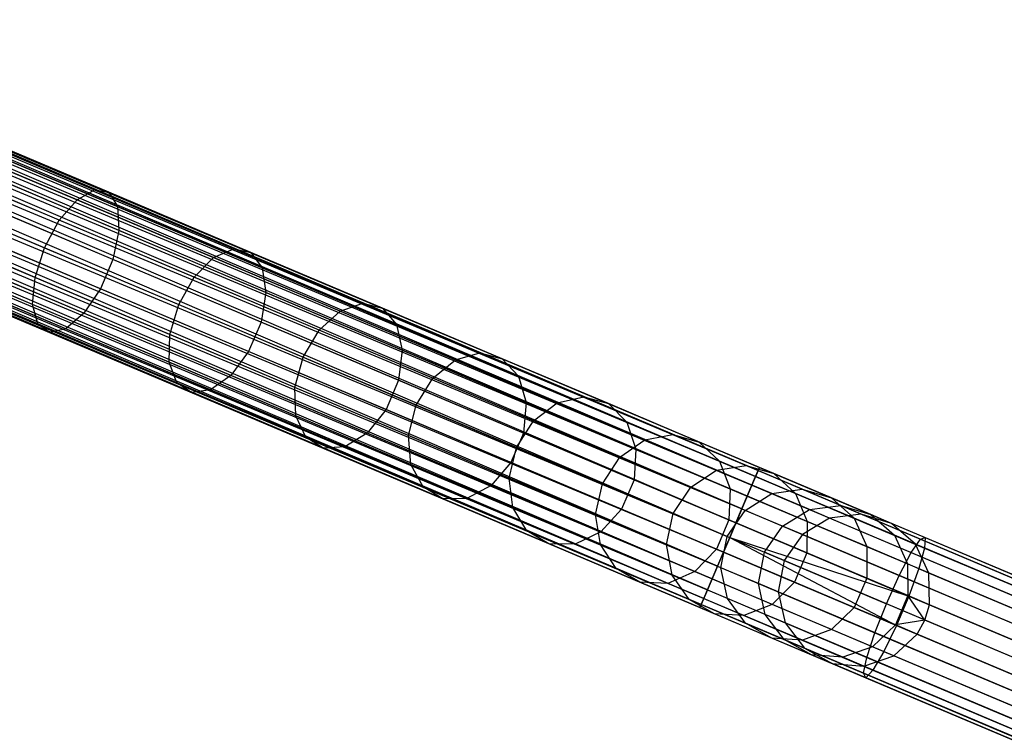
# Model space of a CAD drawing. Extents: x -102 to 102, y -101 to 102.
# Tile 359 of 481: x 65 to 78, y -34 to -25. Entities that reach past the tile are written whole.
import ezdxf

# ---------------------------------------------------------------- set-up
doc = ezdxf.new("R2010")
doc.units = 0
doc.header["$LTSCALE"] = 25.4
doc.layers.get('0').update_dxf_attribs({"linetype": 'CONTINUOUS'})

# ---------------------------------------------------------------- blocks, each defined once
blk = doc.blocks.new('NL2500011659_STL')
at = {"color": 0}
for p, q in [((40.204, -16.059, -7), (74.628, -30.63, -7)), ((40.204, -16.059, -7), (74.628, -30.63, -7)), ((74.58, -30.743, -8.169), (40.204, -16.059, -8)), ((40.204, -16.059, -8), (74.661, -30.551, -7.809)), ((40.204, -16.059, -8), (74.661, -30.551, -7.809)), ((74.58, -30.743, -8.169), (40.204, -16.059, -8)), ((74.678, -30.511, -7.395), (40.237, -15.981, -7.191)), ((40.237, -15.981, -7.191), (74.628, -30.63, -7)), ((40.237, -15.981, -7.191), (74.628, -30.63, -7)), ((74.678, -30.511, -7.395), (40.237, -15.981, -7.191)), ((40.237, -15.981, -7.809), (74.661, -30.551, -7.809)), ((40.237, -15.981, -7.809), (74.661, -30.551, -7.809)), ((40.254, -15.941, -7.395), (74.678, -30.511, -7.395)), ((40.254, -15.941, -7.605), (74.678, -30.511, -7.395)), ((74.661, -30.551, -7.809), (40.254, -15.941, -7.605)), ((40.254, -15.941, -7.605), (74.678, -30.511, -7.395)), ((40.254, -15.941, -7.395), (74.678, -30.511, -7.395)), ((74.661, -30.551, -7.809), (40.254, -15.941, -7.605)), ((74.628, -30.63, -7), (40.156, -16.172, -6.831)), ((40.156, -16.172, -6.831), (74.52, -30.886, -6.691)), ((40.156, -16.172, -6.831), (74.52, -30.886, -6.691)), ((74.628, -30.63, -7), (40.156, -16.172, -6.831)), ((40.156, -16.172, -8.169), (74.58, -30.743, -8.169)), ((40.156, -16.172, -8.169), (74.58, -30.743, -8.169)), ((40.095, -16.315, -6.691), (74.52, -30.886, -6.691)), ((40.095, -16.315, -6.691), (74.52, -30.886, -6.691)), ((74.449, -31.053, -8.414), (40.095, -16.315, -8.309)), ((40.095, -16.315, -8.309), (74.58, -30.743, -8.169)), ((40.095, -16.315, -8.309), (74.58, -30.743, -8.169)), ((74.449, -31.053, -8.414), (40.095, -16.315, -8.309)), ((74.52, -30.886, -6.691), (40.025, -16.482, -6.586)), ((40.025, -16.482, -6.586), (74.372, -31.236, -6.522)), ((40.025, -16.482, -6.586), (74.372, -31.236, -6.522)), ((74.52, -30.886, -6.691), (40.025, -16.482, -6.586)), ((40.025, -16.482, -8.414), (74.449, -31.053, -8.414)), ((40.025, -16.482, -8.414), (74.449, -31.053, -8.414)), ((39.947, -16.665, -6.522), (74.372, -31.236, -6.522)), ((39.947, -16.665, -6.522), (74.372, -31.236, -6.522)), ((39.947, -16.665, -8.478), (74.291, -31.427, -8.5)), ((39.947, -16.665, -8.478), (74.291, -31.427, -8.5)), ((39.947, -16.665, -8.478), (74.449, -31.053, -8.414)), ((39.947, -16.665, -8.478), (74.449, -31.053, -8.414)), ((39.866, -16.857, -6.5), (74.291, -31.427, -6.5)), ((39.866, -16.857, -6.5), (74.291, -31.427, -6.5)), ((39.866, -16.857, -8.5), (74.291, -31.427, -8.5)), ((39.866, -16.857, -8.5), (74.291, -31.427, -8.5)), ((74.132, -31.802, -8.414), (39.785, -17.048, -8.478)), ((39.785, -17.048, -8.478), (74.291, -31.427, -8.5)), ((74.132, -31.802, -8.414), (39.785, -17.048, -8.478)), ((39.785, -17.048, -6.522), (74.21, -31.619, -6.522)), ((39.785, -17.048, -6.522), (74.21, -31.619, -6.522)), ((39.785, -17.048, -8.478), (74.291, -31.427, -8.5)), ((39.708, -17.231, -8.414), (74.132, -31.802, -8.414)), ((39.708, -17.231, -8.414), (74.132, -31.802, -8.414)), ((74.21, -31.619, -6.522), (39.708, -17.231, -6.586)), ((39.708, -17.231, -6.586), (74.061, -31.969, -6.691)), ((39.708, -17.231, -6.586), (74.061, -31.969, -6.691)), ((74.21, -31.619, -6.522), (39.708, -17.231, -6.586)), ((74.001, -32.112, -8.169), (39.637, -17.398, -8.309)), ((39.637, -17.398, -8.309), (74.132, -31.802, -8.414)), ((39.637, -17.398, -8.309), (74.132, -31.802, -8.414)), ((74.001, -32.112, -8.169), (39.637, -17.398, -8.309)), ((39.637, -17.398, -6.691), (74.061, -31.969, -6.691)), ((39.637, -17.398, -6.691), (74.061, -31.969, -6.691)), ((39.577, -17.541, -8.169), (74.001, -32.112, -8.169)), ((39.577, -17.541, -8.169), (74.001, -32.112, -8.169)), ((74.061, -31.969, -6.691), (39.577, -17.541, -6.831)), ((39.577, -17.541, -6.831), (73.953, -32.225, -7)), ((39.577, -17.541, -6.831), (73.953, -32.225, -7)), ((74.061, -31.969, -6.691), (39.577, -17.541, -6.831)), ((39.495, -17.733, -7.809), (73.92, -32.303, -7.809)), ((39.495, -17.733, -7.809), (73.92, -32.303, -7.809)), ((73.953, -32.225, -7), (39.495, -17.733, -7.191)), ((39.495, -17.733, -7.191), (73.903, -32.343, -7.395)), ((39.495, -17.733, -7.191), (73.903, -32.343, -7.395)), ((73.953, -32.225, -7), (39.495, -17.733, -7.191)), ((73.92, -32.303, -7.809), (39.529, -17.654, -8)), ((39.529, -17.654, -8), (74.001, -32.112, -8.169)), ((39.529, -17.654, -8), (74.001, -32.112, -8.169)), ((73.92, -32.303, -7.809), (39.529, -17.654, -8)), ((39.529, -17.654, -7), (73.953, -32.225, -7)), ((39.529, -17.654, -7), (73.953, -32.225, -7)), ((73.903, -32.343, -7.395), (39.479, -17.773, -7.605)), ((39.479, -17.773, -7.395), (73.903, -32.343, -7.395)), ((73.903, -32.343, -7.395), (39.479, -17.773, -7.605)), ((39.479, -17.773, -7.605), (73.92, -32.303, -7.809)), ((39.479, -17.773, -7.605), (73.92, -32.303, -7.809)), ((39.479, -17.773, -7.395), (73.903, -32.343, -7.395)), ((65.999, -26.885, -305.128), (64.075, -26.071, -306.021)), ((65.999, -26.885, -305.128), (64.075, -26.071, -306.021)), ((66.185, -26.917, -305.498), (64.221, -26.085, -306.41)), ((66.185, -26.917, -305.498), (64.221, -26.085, -306.41)), ((65.77, -27.014, -304.806), (63.881, -26.214, -305.683)), ((65.77, -27.014, -304.806), (63.881, -26.214, -305.683)), ((66.297, -27.104, -305.852), (64.294, -26.256, -306.782)), ((66.297, -27.104, -305.852), (64.294, -26.256, -306.782)), ((65.538, -27.281, -304.587), (63.673, -26.492, -305.453)), ((65.538, -27.281, -304.587), (63.673, -26.492, -305.453)), ((66.316, -27.414, -306.129), (64.283, -26.553, -307.073)), ((66.316, -27.414, -306.129), (64.283, -26.553, -307.073)), ((63.488, -26.855, -305.372), (65.344, -27.641, -304.509)), ((63.488, -26.855, -305.372), (65.344, -27.641, -304.509)), ((66.237, -27.793, -306.28), (64.187, -26.925, -307.232)), ((66.237, -27.793, -306.28), (64.187, -26.925, -307.232)), ((65.77, -27.014, -304.806), (65.999, -26.885, -305.128)), ((65.77, -27.014, -304.806), (65.999, -26.885, -305.128)), ((65.999, -26.885, -305.128), (66.185, -26.917, -305.498)), ((67.815, -27.654, -304), (65.999, -26.885, -305.128)), ((67.815, -27.654, -304), (65.999, -26.885, -305.128)), ((65.999, -26.885, -305.128), (66.185, -26.917, -305.498)), ((66.185, -26.917, -305.498), (66.297, -27.104, -305.852)), ((68.04, -27.702, -304.346), (66.185, -26.917, -305.498)), ((68.04, -27.702, -304.346), (66.185, -26.917, -305.498)), ((66.185, -26.917, -305.498), (66.297, -27.104, -305.852)), ((65.538, -27.281, -304.587), (65.77, -27.014, -304.806)), ((65.538, -27.281, -304.587), (65.77, -27.014, -304.806)), ((67.553, -27.769, -303.698), (65.77, -27.014, -304.806)), ((67.553, -27.769, -303.698), (65.77, -27.014, -304.806)), ((66.297, -27.104, -305.852), (66.316, -27.414, -306.129)), ((68.188, -27.904, -304.678), (66.297, -27.104, -305.852)), ((68.188, -27.904, -304.678), (66.297, -27.104, -305.852)), ((66.297, -27.104, -305.852), (66.316, -27.414, -306.129)), ((65.221, -28.03, -304.587), (63.356, -27.241, -305.453)), ((65.221, -28.03, -304.587), (63.356, -27.241, -305.453)), ((66.075, -28.176, -306.28), (64.025, -27.308, -307.232)), ((66.075, -28.176, -306.28), (64.025, -27.308, -307.232)), ((65.344, -27.641, -304.509), (65.538, -27.281, -304.587)), ((65.344, -27.641, -304.509), (65.538, -27.281, -304.587)), ((67.299, -28.026, -303.493), (65.538, -27.281, -304.587)), ((67.299, -28.026, -303.493), (65.538, -27.281, -304.587)), ((66.316, -27.414, -306.129), (66.237, -27.793, -306.28)), ((66.316, -27.414, -306.129), (66.237, -27.793, -306.28)), ((68.235, -28.226, -304.937), (66.316, -27.414, -306.129)), ((68.235, -28.226, -304.937), (66.316, -27.414, -306.129)), ((65.19, -28.383, -304.806), (63.302, -27.583, -305.683)), ((65.19, -28.383, -304.806), (63.302, -27.583, -305.683)), ((65.858, -28.496, -306.129), (63.824, -27.636, -307.073)), ((65.858, -28.496, -306.129), (63.824, -27.636, -307.073)), ((65.221, -28.03, -304.587), (65.344, -27.641, -304.509)), ((65.221, -28.03, -304.587), (65.344, -27.641, -304.509)), ((65.344, -27.641, -304.509), (67.097, -28.383, -303.421)), ((65.344, -27.641, -304.509), (67.097, -28.383, -303.421)), ((67.553, -27.769, -303.698), (67.815, -27.654, -304)), ((67.553, -27.769, -303.698), (67.815, -27.654, -304)), ((67.815, -27.654, -304), (68.04, -27.702, -304.346)), ((69.5, -28.367, -302.652), (67.815, -27.654, -304)), ((69.5, -28.367, -302.652), (67.815, -27.654, -304)), ((67.815, -27.654, -304), (68.04, -27.702, -304.346)), ((68.04, -27.702, -304.346), (68.188, -27.904, -304.678)), ((69.76, -28.43, -302.97), (68.04, -27.702, -304.346)), ((69.76, -28.43, -302.97), (68.04, -27.702, -304.346)), ((68.04, -27.702, -304.346), (68.188, -27.904, -304.678)), ((65.257, -28.637, -305.128), (63.333, -27.822, -306.021)), ((65.257, -28.637, -305.128), (63.333, -27.822, -306.021)), ((65.622, -28.699, -305.852), (63.619, -27.851, -306.782)), ((65.622, -28.699, -305.852), (63.619, -27.851, -306.782)), ((66.237, -27.793, -306.28), (66.075, -28.176, -306.28)), ((66.237, -27.793, -306.28), (66.075, -28.176, -306.28)), ((68.172, -28.612, -305.078), (66.237, -27.793, -306.28)), ((68.172, -28.612, -305.078), (66.237, -27.793, -306.28)), ((67.299, -28.026, -303.493), (67.553, -27.769, -303.698)), ((67.299, -28.026, -303.493), (67.553, -27.769, -303.698)), ((69.207, -28.469, -302.375), (67.553, -27.769, -303.698)), ((69.207, -28.469, -302.375), (67.553, -27.769, -303.698)), ((65.41, -28.748, -305.498), (63.445, -27.917, -306.41)), ((65.41, -28.748, -305.498), (63.445, -27.917, -306.41)), ((68.188, -27.904, -304.678), (68.235, -28.226, -304.937)), ((69.942, -28.646, -303.274), (68.188, -27.904, -304.678)), ((69.942, -28.646, -303.274), (68.188, -27.904, -304.678)), ((68.188, -27.904, -304.678), (68.235, -28.226, -304.937)), ((65.19, -28.383, -304.806), (65.221, -28.03, -304.587)), ((65.19, -28.383, -304.806), (65.221, -28.03, -304.587)), ((66.982, -28.775, -303.493), (65.221, -28.03, -304.587)), ((66.982, -28.775, -303.493), (65.221, -28.03, -304.587)), ((67.097, -28.383, -303.421), (67.299, -28.026, -303.493)), ((67.097, -28.383, -303.421), (67.299, -28.026, -303.493)), ((68.932, -28.717, -302.187), (67.299, -28.026, -303.493)), ((68.932, -28.717, -302.187), (67.299, -28.026, -303.493)), ((66.075, -28.176, -306.28), (65.858, -28.496, -306.129)), ((66.075, -28.176, -306.28), (65.858, -28.496, -306.129)), ((68.01, -28.995, -305.078), (66.075, -28.176, -306.28)), ((68.01, -28.995, -305.078), (66.075, -28.176, -306.28)), ((68.235, -28.226, -304.937), (68.172, -28.612, -305.078)), ((68.235, -28.226, -304.937), (68.172, -28.612, -305.078)), ((70.016, -28.98, -303.512), (68.235, -28.226, -304.937)), ((70.016, -28.98, -303.512), (68.235, -28.226, -304.937)), ((65.257, -28.637, -305.128), (65.19, -28.383, -304.806)), ((66.974, -29.137, -303.698), (65.19, -28.383, -304.806)), ((65.257, -28.637, -305.128), (65.19, -28.383, -304.806)), ((66.974, -29.137, -303.698), (65.19, -28.383, -304.806)), ((66.982, -28.775, -303.493), (67.097, -28.383, -303.421)), ((66.982, -28.775, -303.493), (67.097, -28.383, -303.421)), ((67.097, -28.383, -303.421), (68.722, -29.071, -302.12)), ((67.097, -28.383, -303.421), (68.722, -29.071, -302.12)), ((69.207, -28.469, -302.375), (69.5, -28.367, -302.652)), ((69.207, -28.469, -302.375), (69.5, -28.367, -302.652)), ((69.5, -28.367, -302.652), (69.76, -28.43, -302.97)), ((71.03, -29.014, -301.102), (69.5, -28.367, -302.652)), ((71.03, -29.014, -301.102), (69.5, -28.367, -302.652)), ((69.5, -28.367, -302.652), (69.76, -28.43, -302.97)), ((65.858, -28.496, -306.129), (65.622, -28.699, -305.852)), ((65.858, -28.496, -306.129), (65.622, -28.699, -305.852)), ((67.777, -29.309, -304.937), (65.858, -28.496, -306.129)), ((67.777, -29.309, -304.937), (65.858, -28.496, -306.129)), ((68.932, -28.717, -302.187), (69.207, -28.469, -302.375)), ((68.932, -28.717, -302.187), (69.207, -28.469, -302.375)), ((70.709, -29.104, -300.853), (69.207, -28.469, -302.375)), ((70.709, -29.104, -300.853), (69.207, -28.469, -302.375)), ((69.76, -28.43, -302.97), (69.942, -28.646, -303.274)), ((71.322, -29.091, -301.388), (69.76, -28.43, -302.97)), ((71.322, -29.091, -301.388), (69.76, -28.43, -302.97)), ((69.76, -28.43, -302.97), (69.942, -28.646, -303.274)), ((65.41, -28.748, -305.498), (65.257, -28.637, -305.128)), ((67.074, -29.405, -304), (65.257, -28.637, -305.128)), ((65.41, -28.748, -305.498), (65.257, -28.637, -305.128)), ((67.074, -29.405, -304), (65.257, -28.637, -305.128)), ((68.172, -28.612, -305.078), (68.01, -28.995, -305.078)), ((68.172, -28.612, -305.078), (68.01, -28.995, -305.078)), ((69.967, -29.372, -303.642), (68.172, -28.612, -305.078)), ((69.967, -29.372, -303.642), (68.172, -28.612, -305.078)), ((69.942, -28.646, -303.274), (70.016, -28.98, -303.512)), ((71.535, -29.321, -301.661), (69.942, -28.646, -303.274)), ((71.535, -29.321, -301.661), (69.942, -28.646, -303.274)), ((69.942, -28.646, -303.274), (70.016, -28.98, -303.512)), ((65.622, -28.699, -305.852), (65.41, -28.748, -305.498)), ((65.622, -28.699, -305.852), (65.41, -28.748, -305.498)), ((67.264, -29.533, -304.346), (65.41, -28.748, -305.498)), ((67.264, -29.533, -304.346), (65.41, -28.748, -305.498)), ((67.513, -29.499, -304.678), (65.622, -28.699, -305.852)), ((67.513, -29.499, -304.678), (65.622, -28.699, -305.852)), ((66.974, -29.137, -303.698), (66.982, -28.775, -303.493)), ((66.974, -29.137, -303.698), (66.982, -28.775, -303.493)), ((68.615, -29.467, -302.187), (66.982, -28.775, -303.493)), ((68.615, -29.467, -302.187), (66.982, -28.775, -303.493)), ((68.722, -29.071, -302.12), (68.932, -28.717, -302.187)), ((68.722, -29.071, -302.12), (68.932, -28.717, -302.187)), ((70.415, -29.345, -300.685), (68.932, -28.717, -302.187)), ((70.415, -29.345, -300.685), (68.932, -28.717, -302.187)), ((68.01, -28.995, -305.078), (67.777, -29.309, -304.937)), ((68.01, -28.995, -305.078), (67.777, -29.309, -304.937)), ((69.805, -29.754, -303.642), (68.01, -28.995, -305.078)), ((69.805, -29.754, -303.642), (68.01, -28.995, -305.078)), ((70.016, -28.98, -303.512), (69.967, -29.372, -303.642)), ((70.016, -28.98, -303.512), (69.967, -29.372, -303.642)), ((71.633, -29.664, -301.875), (70.016, -28.98, -303.512)), ((71.633, -29.664, -301.875), (70.016, -28.98, -303.512)), ((70.709, -29.104, -300.853), (71.03, -29.014, -301.102)), ((70.709, -29.104, -300.853), (71.03, -29.014, -301.102)), ((71.03, -29.014, -301.102), (71.322, -29.091, -301.388)), ((72.386, -29.588, -299.371), (71.03, -29.014, -301.102)), ((72.386, -29.588, -299.371), (71.03, -29.014, -301.102)), ((71.03, -29.014, -301.102), (71.322, -29.091, -301.388)), ((67.074, -29.405, -304), (66.974, -29.137, -303.698)), ((68.627, -29.837, -302.375), (66.974, -29.137, -303.698)), ((67.074, -29.405, -304), (66.974, -29.137, -303.698)), ((68.627, -29.837, -302.375), (66.974, -29.137, -303.698)), ((68.615, -29.467, -302.187), (68.722, -29.071, -302.12)), ((68.615, -29.467, -302.187), (68.722, -29.071, -302.12)), ((68.722, -29.071, -302.12), (70.199, -29.696, -300.625)), ((68.722, -29.071, -302.12), (70.199, -29.696, -300.625)), ((70.415, -29.345, -300.685), (70.709, -29.104, -300.853)), ((70.415, -29.345, -300.685), (70.709, -29.104, -300.853)), ((72.04, -29.668, -299.154), (70.709, -29.104, -300.853)), ((72.04, -29.668, -299.154), (70.709, -29.104, -300.853)), ((71.322, -29.091, -301.388), (71.535, -29.321, -301.661)), ((72.707, -29.677, -299.621), (71.322, -29.091, -301.388)), ((72.707, -29.677, -299.621), (71.322, -29.091, -301.388)), ((71.322, -29.091, -301.388), (71.535, -29.321, -301.661)), ((67.777, -29.309, -304.937), (67.513, -29.499, -304.678)), ((67.777, -29.309, -304.937), (67.513, -29.499, -304.678)), ((69.557, -30.062, -303.512), (67.777, -29.309, -304.937)), ((69.557, -30.062, -303.512), (67.777, -29.309, -304.937)), ((67.264, -29.533, -304.346), (67.074, -29.405, -304)), ((68.758, -30.118, -302.652), (67.074, -29.405, -304)), ((67.264, -29.533, -304.346), (67.074, -29.405, -304)), ((68.758, -30.118, -302.652), (67.074, -29.405, -304)), ((69.967, -29.372, -303.642), (69.805, -29.754, -303.642)), ((69.967, -29.372, -303.642), (69.805, -29.754, -303.642)), ((71.597, -30.062, -301.991), (69.967, -29.372, -303.642)), ((71.597, -30.062, -301.991), (69.967, -29.372, -303.642)), ((70.199, -29.696, -300.625), (70.415, -29.345, -300.685)), ((70.199, -29.696, -300.625), (70.415, -29.345, -300.685)), ((71.729, -29.902, -299.007), (70.415, -29.345, -300.685)), ((71.729, -29.902, -299.007), (70.415, -29.345, -300.685)), ((71.535, -29.321, -301.661), (71.633, -29.664, -301.875)), ((72.947, -29.918, -299.859), (71.535, -29.321, -301.661)), ((72.947, -29.918, -299.859), (71.535, -29.321, -301.661)), ((71.535, -29.321, -301.661), (71.633, -29.664, -301.875)), ((67.513, -29.499, -304.678), (67.264, -29.533, -304.346)), ((67.513, -29.499, -304.678), (67.264, -29.533, -304.346)), ((68.984, -30.261, -302.97), (67.264, -29.533, -304.346)), ((68.984, -30.261, -302.97), (67.264, -29.533, -304.346)), ((69.267, -30.241, -303.274), (67.513, -29.499, -304.678)), ((69.267, -30.241, -303.274), (67.513, -29.499, -304.678)), ((68.627, -29.837, -302.375), (68.615, -29.467, -302.187)), ((70.098, -30.094, -300.685), (68.615, -29.467, -302.187)), ((68.627, -29.837, -302.375), (68.615, -29.467, -302.187)), ((70.098, -30.094, -300.685), (68.615, -29.467, -302.187)), ((71.633, -29.664, -301.875), (71.597, -30.062, -301.991)), ((71.633, -29.664, -301.875), (71.597, -30.062, -301.991)), ((73.066, -30.271, -300.045), (71.633, -29.664, -301.875)), ((73.066, -30.271, -300.045), (71.633, -29.664, -301.875)), ((71.729, -29.902, -299.007), (72.04, -29.668, -299.154)), ((71.729, -29.902, -299.007), (72.04, -29.668, -299.154)), ((72.04, -29.668, -299.154), (72.386, -29.588, -299.371)), ((72.04, -29.668, -299.154), (72.386, -29.588, -299.371)), ((73.182, -30.151, -297.3), (72.04, -29.668, -299.154)), ((73.182, -30.151, -297.3), (72.04, -29.668, -299.154)), ((72.386, -29.588, -299.371), (72.707, -29.677, -299.621)), ((73.549, -30.081, -297.483), (72.386, -29.588, -299.371)), ((73.549, -30.081, -297.483), (72.386, -29.588, -299.371)), ((72.386, -29.588, -299.371), (72.707, -29.677, -299.621)), ((72.707, -29.677, -299.621), (72.947, -29.918, -299.859)), ((73.894, -30.18, -297.692), (72.707, -29.677, -299.621)), ((73.894, -30.18, -297.692), (72.707, -29.677, -299.621)), ((72.707, -29.677, -299.621), (72.947, -29.918, -299.859)), ((69.805, -29.754, -303.642), (69.557, -30.062, -303.512)), ((69.805, -29.754, -303.642), (69.557, -30.062, -303.512)), ((71.435, -30.445, -301.991), (69.805, -29.754, -303.642)), ((71.435, -30.445, -301.991), (69.805, -29.754, -303.642)), ((70.098, -30.094, -300.685), (70.199, -29.696, -300.625)), ((70.098, -30.094, -300.685), (70.199, -29.696, -300.625)), ((70.199, -29.696, -300.625), (71.507, -30.249, -298.955)), ((70.199, -29.696, -300.625), (71.507, -30.249, -298.955)), ((68.758, -30.118, -302.652), (68.627, -29.837, -302.375)), ((70.13, -30.473, -300.853), (68.627, -29.837, -302.375)), ((68.758, -30.118, -302.652), (68.627, -29.837, -302.375)), ((70.13, -30.473, -300.853), (68.627, -29.837, -302.375)), ((71.507, -30.249, -298.955), (71.729, -29.902, -299.007)), ((71.507, -30.249, -298.955), (71.729, -29.902, -299.007)), ((72.857, -30.379, -297.176), (71.729, -29.902, -299.007)), ((72.857, -30.379, -297.176), (71.729, -29.902, -299.007)), ((72.947, -29.918, -299.859), (73.066, -30.271, -300.045)), ((74.158, -30.431, -297.893), (72.947, -29.918, -299.859)), ((74.158, -30.431, -297.893), (72.947, -29.918, -299.859)), ((72.947, -29.918, -299.859), (73.066, -30.271, -300.045)), ((69.557, -30.062, -303.512), (69.267, -30.241, -303.274)), ((69.557, -30.062, -303.512), (69.267, -30.241, -303.274)), ((71.175, -30.747, -301.875), (69.557, -30.062, -303.512)), ((71.175, -30.747, -301.875), (69.557, -30.062, -303.512)), ((71.597, -30.062, -301.991), (71.435, -30.445, -301.991)), ((71.597, -30.062, -301.991), (71.435, -30.445, -301.991)), ((73.042, -30.673, -300.147), (71.597, -30.062, -301.991)), ((73.042, -30.673, -300.147), (71.597, -30.062, -301.991)), ((73.182, -30.151, -297.3), (73.549, -30.081, -297.483)), ((73.182, -30.151, -297.3), (73.549, -30.081, -297.483)), ((73.549, -30.081, -297.483), (73.894, -30.18, -297.692)), ((74.504, -30.485, -295.461), (73.549, -30.081, -297.483)), ((74.504, -30.485, -295.461), (73.549, -30.081, -297.483)), ((73.549, -30.081, -297.483), (73.894, -30.18, -297.692)), ((68.984, -30.261, -302.97), (68.758, -30.118, -302.652)), ((70.289, -30.766, -301.102), (68.758, -30.118, -302.652)), ((68.984, -30.261, -302.97), (68.758, -30.118, -302.652)), ((70.289, -30.766, -301.102), (68.758, -30.118, -302.652)), ((70.13, -30.473, -300.853), (70.098, -30.094, -300.685)), ((71.412, -30.651, -299.007), (70.098, -30.094, -300.685)), ((70.13, -30.473, -300.853), (70.098, -30.094, -300.685)), ((71.412, -30.651, -299.007), (70.098, -30.094, -300.685)), ((72.857, -30.379, -297.176), (73.182, -30.151, -297.3)), ((72.857, -30.379, -297.176), (73.182, -30.151, -297.3)), ((74.119, -30.548, -295.315), (73.182, -30.151, -297.3)), ((74.119, -30.548, -295.315), (73.182, -30.151, -297.3)), ((73.894, -30.18, -297.692), (74.158, -30.431, -297.893)), ((74.869, -30.592, -295.628), (73.894, -30.18, -297.692)), ((74.869, -30.592, -295.628), (73.894, -30.18, -297.692)), ((73.894, -30.18, -297.692), (74.158, -30.431, -297.893)), ((69.267, -30.241, -303.274), (68.984, -30.261, -302.97)), ((69.267, -30.241, -303.274), (68.984, -30.261, -302.97)), ((70.547, -30.923, -301.388), (68.984, -30.261, -302.97)), ((70.547, -30.923, -301.388), (68.984, -30.261, -302.97)), ((70.86, -30.916, -301.661), (69.267, -30.241, -303.274)), ((70.86, -30.916, -301.661), (69.267, -30.241, -303.274)), ((71.412, -30.651, -299.007), (71.507, -30.249, -298.955)), ((71.412, -30.651, -299.007), (71.507, -30.249, -298.955)), ((71.507, -30.249, -298.955), (72.63, -30.724, -297.132)), ((71.507, -30.249, -298.955), (72.63, -30.724, -297.132)), ((73.066, -30.271, -300.045), (73.042, -30.673, -300.147)), ((73.066, -30.271, -300.045), (73.042, -30.673, -300.147)), ((74.295, -30.791, -298.049), (73.066, -30.271, -300.045)), ((74.295, -30.791, -298.049), (73.066, -30.271, -300.045)), ((71.435, -30.445, -301.991), (71.175, -30.747, -301.875)), ((71.435, -30.445, -301.991), (71.175, -30.747, -301.875)), ((72.88, -31.056, -300.147), (71.435, -30.445, -301.991)), ((72.88, -31.056, -300.147), (71.435, -30.445, -301.991)), ((72.63, -30.724, -297.132), (72.857, -30.379, -297.176)), ((72.63, -30.724, -297.132), (72.857, -30.379, -297.176)), ((73.782, -30.771, -295.216), (72.857, -30.379, -297.176)), ((73.782, -30.771, -295.216), (72.857, -30.379, -297.176)), ((74.158, -30.431, -297.893), (74.295, -30.791, -298.049)), ((75.152, -30.852, -295.788), (74.158, -30.431, -297.893)), ((75.152, -30.852, -295.788), (74.158, -30.431, -297.893)), ((74.158, -30.431, -297.893), (74.295, -30.791, -298.049)), ((70.289, -30.766, -301.102), (70.13, -30.473, -300.853)), ((71.461, -31.037, -299.154), (70.13, -30.473, -300.853)), ((70.289, -30.766, -301.102), (70.13, -30.473, -300.853)), ((71.461, -31.037, -299.154), (70.13, -30.473, -300.853)), ((73.782, -30.771, -295.216), (74.119, -30.548, -295.315)), ((73.782, -30.771, -295.216), (74.119, -30.548, -295.315)), ((74.119, -30.548, -295.315), (74.504, -30.485, -295.461)), ((74.119, -30.548, -295.315), (74.504, -30.485, -295.461)), ((74.84, -30.853, -293.226), (74.119, -30.548, -295.315)), ((74.84, -30.853, -293.226), (74.119, -30.548, -295.315)), ((74.504, -30.485, -295.461), (74.869, -30.592, -295.628)), ((75.238, -30.796, -293.333), (74.504, -30.485, -295.461)), ((75.238, -30.796, -293.333), (74.504, -30.485, -295.461)), ((74.504, -30.485, -295.461), (74.869, -30.592, -295.628)), ((74.661, -30.551, -7.809), (74.58, -30.743, -8.169)), ((74.661, -30.551, -7.809), (74.58, -30.743, -8.169)), ((74.628, -30.63, -7), (74.678, -30.511, -7.395)), ((74.628, -30.63, -7), (74.678, -30.511, -7.395)), ((74.678, -30.511, -7.395), (74.661, -30.551, -7.809)), ((74.678, -30.511, -7.395), (74.661, -30.551, -7.809)), ((74.661, -30.551, -7.809), (76.781, -31.449, -7.944)), ((74.661, -30.551, -7.809), (76.781, -31.449, -7.944)), ((74.678, -30.511, -7.395), (76.843, -31.428, -7.533)), ((74.678, -30.511, -7.395), (76.843, -31.428, -7.533)), ((74.869, -30.592, -295.628), (75.152, -30.852, -295.788)), ((75.619, -30.91, -293.455), (74.869, -30.592, -295.628)), ((75.619, -30.91, -293.455), (74.869, -30.592, -295.628)), ((74.869, -30.592, -295.628), (75.152, -30.852, -295.788)), ((71.461, -31.037, -299.154), (71.412, -30.651, -299.007)), ((72.54, -31.128, -297.176), (71.412, -30.651, -299.007)), ((71.461, -31.037, -299.154), (71.412, -30.651, -299.007)), ((72.54, -31.128, -297.176), (71.412, -30.651, -299.007)), ((73.042, -30.673, -300.147), (72.88, -31.056, -300.147)), ((73.042, -30.673, -300.147), (72.88, -31.056, -300.147)), ((74.281, -31.197, -298.135), (73.042, -30.673, -300.147)), ((74.281, -31.197, -298.135), (73.042, -30.673, -300.147)), ((74.52, -30.886, -6.691), (74.628, -30.63, -7)), ((74.52, -30.886, -6.691), (74.628, -30.63, -7)), ((74.628, -30.63, -7), (76.835, -31.564, -7.141)), ((74.628, -30.63, -7), (76.835, -31.564, -7.141)), ((70.547, -30.923, -301.388), (70.289, -30.766, -301.102)), ((71.644, -31.34, -299.371), (70.289, -30.766, -301.102)), ((70.547, -30.923, -301.388), (70.289, -30.766, -301.102)), ((71.644, -31.34, -299.371), (70.289, -30.766, -301.102)), ((71.175, -30.747, -301.875), (70.86, -30.916, -301.661)), ((71.175, -30.747, -301.875), (70.86, -30.916, -301.661)), ((72.607, -31.353, -300.045), (71.175, -30.747, -301.875)), ((72.607, -31.353, -300.045), (71.175, -30.747, -301.875)), ((72.54, -31.128, -297.176), (72.63, -30.724, -297.132)), ((72.54, -31.128, -297.176), (72.63, -30.724, -297.132)), ((72.63, -30.724, -297.132), (73.551, -31.114, -295.181)), ((72.63, -30.724, -297.132), (73.551, -31.114, -295.181)), ((73.551, -31.114, -295.181), (73.782, -30.771, -295.216)), ((73.551, -31.114, -295.181), (73.782, -30.771, -295.216)), ((74.494, -31.072, -293.154), (73.782, -30.771, -295.216)), ((74.494, -31.072, -293.154), (73.782, -30.771, -295.216)), ((74.295, -30.791, -298.049), (74.281, -31.197, -298.135)), ((74.295, -30.791, -298.049), (74.281, -31.197, -298.135)), ((75.304, -31.218, -295.913), (74.295, -30.791, -298.049)), ((75.304, -31.218, -295.913), (74.295, -30.791, -298.049)), ((74.58, -30.743, -8.169), (74.449, -31.053, -8.414)), ((74.58, -30.743, -8.169), (74.449, -31.053, -8.414)), ((74.58, -30.743, -8.169), (76.662, -31.624, -8.302)), ((74.58, -30.743, -8.169), (76.662, -31.624, -8.302)), ((74.84, -30.853, -293.226), (75.238, -30.796, -293.333)), ((74.84, -30.853, -293.226), (75.238, -30.796, -293.333)), ((75.152, -30.852, -295.788), (75.304, -31.218, -295.913)), ((75.916, -31.175, -293.573), (75.152, -30.852, -295.788)), ((75.916, -31.175, -293.573), (75.152, -30.852, -295.788)), ((75.152, -30.852, -295.788), (75.304, -31.218, -295.913)), ((75.238, -30.796, -293.333), (75.619, -30.91, -293.455)), ((75.741, -31.009, -291.127), (75.238, -30.796, -293.333)), ((75.741, -31.009, -291.127), (75.238, -30.796, -293.333)), ((75.238, -30.796, -293.333), (75.619, -30.91, -293.455)), ((70.86, -30.916, -301.661), (70.547, -30.923, -301.388)), ((70.86, -30.916, -301.661), (70.547, -30.923, -301.388)), ((71.931, -31.509, -299.621), (70.547, -30.923, -301.388)), ((71.931, -31.509, -299.621), (70.547, -30.923, -301.388)), ((72.272, -31.513, -299.859), (70.86, -30.916, -301.661)), ((72.272, -31.513, -299.859), (70.86, -30.916, -301.661)), ((74.372, -31.236, -6.522), (74.52, -30.886, -6.691)), ((74.372, -31.236, -6.522), (74.52, -30.886, -6.691)), ((74.494, -31.072, -293.154), (74.84, -30.853, -293.226)), ((74.494, -31.072, -293.154), (74.84, -30.853, -293.226)), ((74.52, -30.886, -6.691), (76.76, -31.834, -6.834)), ((74.52, -30.886, -6.691), (76.76, -31.834, -6.834)), ((75.335, -31.062, -291.061), (74.84, -30.853, -293.226)), ((75.335, -31.062, -291.061), (74.84, -30.853, -293.226)), ((75.619, -30.91, -293.455), (75.916, -31.175, -293.573)), ((76.133, -31.127, -291.204), (75.619, -30.91, -293.455)), ((76.133, -31.127, -291.204), (75.619, -30.91, -293.455)), ((75.619, -30.91, -293.455), (75.916, -31.175, -293.573)), ((71.644, -31.34, -299.371), (71.461, -31.037, -299.154)), ((72.603, -31.52, -297.3), (71.461, -31.037, -299.154)), ((71.644, -31.34, -299.371), (71.461, -31.037, -299.154)), ((72.603, -31.52, -297.3), (71.461, -31.037, -299.154)), ((72.88, -31.056, -300.147), (72.607, -31.353, -300.045)), ((72.88, -31.056, -300.147), (72.607, -31.353, -300.045)), ((74.119, -31.58, -298.135), (72.88, -31.056, -300.147)), ((74.119, -31.58, -298.135), (72.88, -31.056, -300.147)), ((74.26, -31.414, -293.128), (74.494, -31.072, -293.154)), ((74.26, -31.414, -293.128), (74.494, -31.072, -293.154)), ((74.449, -31.053, -8.414), (74.291, -31.427, -8.5)), ((74.449, -31.053, -8.414), (74.291, -31.427, -8.5)), ((74.449, -31.053, -8.414), (76.504, -31.923, -8.544)), ((74.449, -31.053, -8.414), (76.504, -31.923, -8.544)), ((74.982, -31.278, -291.016), (74.494, -31.072, -293.154)), ((74.982, -31.278, -291.016), (74.494, -31.072, -293.154)), ((74.982, -31.278, -291.016), (75.335, -31.062, -291.061)), ((74.982, -31.278, -291.016), (75.335, -31.062, -291.061)), ((75.335, -31.062, -291.061), (75.741, -31.009, -291.127)), ((75.335, -31.062, -291.061), (75.741, -31.009, -291.127)), ((75.596, -31.173, -288.848), (75.335, -31.062, -291.061)), ((75.596, -31.173, -288.848), (75.335, -31.062, -291.061)), ((75.741, -31.009, -291.127), (76.133, -31.127, -291.204)), ((76.008, -31.121, -288.874), (75.741, -31.009, -291.127)), ((76.008, -31.121, -288.874), (75.741, -31.009, -291.127)), ((75.741, -31.009, -291.127), (76.133, -31.127, -291.204)), ((72.603, -31.52, -297.3), (72.54, -31.128, -297.176)), ((73.465, -31.52, -295.216), (72.54, -31.128, -297.176)), ((72.603, -31.52, -297.3), (72.54, -31.128, -297.176)), ((73.465, -31.52, -295.216), (72.54, -31.128, -297.176)), ((73.465, -31.52, -295.216), (73.551, -31.114, -295.181)), ((73.465, -31.52, -295.216), (73.551, -31.114, -295.181)), ((73.551, -31.114, -295.181), (74.26, -31.414, -293.128)), ((73.551, -31.114, -295.181), (74.26, -31.414, -293.128)), ((74.281, -31.197, -298.135), (74.119, -31.58, -298.135)), ((74.281, -31.197, -298.135), (74.119, -31.58, -298.135)), ((75.298, -31.628, -295.981), (74.281, -31.197, -298.135)), ((75.298, -31.628, -295.981), (74.281, -31.197, -298.135)), ((74.291, -31.427, -6.5), (74.372, -31.236, -6.522)), ((74.291, -31.427, -6.5), (74.372, -31.236, -6.522)), ((74.372, -31.236, -6.522), (76.63, -32.192, -6.666)), ((74.372, -31.236, -6.522), (76.63, -32.192, -6.666)), ((75.596, -31.173, -288.848), (75.24, -31.388, -288.831)), ((75.596, -31.173, -288.848), (75.24, -31.388, -288.831)), ((75.304, -31.218, -295.913), (75.298, -31.628, -295.981)), ((75.304, -31.218, -295.913), (75.298, -31.628, -295.981)), ((76.08, -31.546, -293.664), (75.304, -31.218, -295.913)), ((76.08, -31.546, -293.664), (75.304, -31.218, -295.913)), ((76.008, -31.121, -288.874), (75.596, -31.173, -288.848)), ((76.008, -31.121, -288.874), (75.596, -31.173, -288.848)), ((92.339, -38.259, -28.848), (75.596, -31.173, -288.848)), ((92.339, -38.259, -28.848), (75.596, -31.173, -288.848)), ((75.916, -31.175, -293.573), (76.08, -31.546, -293.664)), ((76.441, -31.397, -291.276), (75.916, -31.175, -293.573)), ((76.441, -31.397, -291.276), (75.916, -31.175, -293.573)), ((75.916, -31.175, -293.573), (76.08, -31.546, -293.664)), ((92.751, -38.208, -28.874), (76.008, -31.121, -288.874)), ((76.405, -31.242, -288.902), (76.008, -31.121, -288.874)), ((92.751, -38.208, -28.874), (76.008, -31.121, -288.874)), ((76.405, -31.242, -288.902), (76.008, -31.121, -288.874)), ((76.133, -31.127, -291.204), (76.441, -31.397, -291.276)), ((76.405, -31.242, -288.902), (76.133, -31.127, -291.204)), ((76.405, -31.242, -288.902), (76.133, -31.127, -291.204)), ((76.133, -31.127, -291.204), (76.441, -31.397, -291.276)), ((71.931, -31.509, -299.621), (71.644, -31.34, -299.371)), ((72.807, -31.832, -297.483), (71.644, -31.34, -299.371)), ((71.931, -31.509, -299.621), (71.644, -31.34, -299.371)), ((72.807, -31.832, -297.483), (71.644, -31.34, -299.371)), ((72.607, -31.353, -300.045), (72.272, -31.513, -299.859)), ((72.607, -31.353, -300.045), (72.272, -31.513, -299.859)), ((73.837, -31.873, -298.049), (72.607, -31.353, -300.045)), ((73.837, -31.873, -298.049), (72.607, -31.353, -300.045)), ((74.745, -31.62, -291), (74.982, -31.278, -291.016)), ((74.745, -31.62, -291), (74.982, -31.278, -291.016)), ((75.24, -31.388, -288.831), (74.982, -31.278, -291.016)), ((75.24, -31.388, -288.831), (74.982, -31.278, -291.016)), ((93.147, -38.329, -28.902), (76.405, -31.242, -288.902)), ((76.718, -31.514, -288.93), (76.405, -31.242, -288.902)), ((93.147, -38.329, -28.902), (76.405, -31.242, -288.902)), ((76.718, -31.514, -288.93), (76.405, -31.242, -288.902)), ((74.291, -31.427, -8.5), (74.132, -31.802, -8.414)), ((74.291, -31.427, -8.5), (74.132, -31.802, -8.414)), ((74.177, -31.821, -293.154), (74.26, -31.414, -293.128)), ((74.177, -31.821, -293.154), (74.26, -31.414, -293.128)), ((74.21, -31.619, -6.522), (74.291, -31.427, -6.5)), ((74.21, -31.619, -6.522), (74.291, -31.427, -6.5)), ((74.26, -31.414, -293.128), (74.745, -31.62, -291)), ((74.26, -31.414, -293.128), (74.745, -31.62, -291)), ((74.291, -31.427, -6.5), (76.63, -32.192, -6.666)), ((74.291, -31.427, -6.5), (76.63, -32.192, -6.666)), ((74.291, -31.427, -6.5), (76.468, -32.575, -6.666)), ((74.291, -31.427, -6.5), (76.468, -32.575, -6.666)), ((74.291, -31.427, -8.5), (76.336, -32.293, -8.63)), ((74.291, -31.427, -8.5), (76.336, -32.293, -8.63)), ((75.24, -31.388, -288.831), (75.002, -31.729, -288.825)), ((75.24, -31.388, -288.831), (75.002, -31.729, -288.825)), ((91.983, -38.474, -28.831), (75.24, -31.388, -288.831)), ((91.983, -38.474, -28.831), (75.24, -31.388, -288.831)), ((76.441, -31.397, -291.276), (76.612, -31.772, -291.333)), ((76.718, -31.514, -288.93), (76.441, -31.397, -291.276)), ((76.718, -31.514, -288.93), (76.441, -31.397, -291.276)), ((76.441, -31.397, -291.276), (76.612, -31.772, -291.333)), ((76.662, -31.624, -8.302), (76.781, -31.449, -7.944)), ((76.662, -31.624, -8.302), (76.781, -31.449, -7.944)), ((76.781, -31.449, -7.944), (76.843, -31.428, -7.533)), ((76.781, -31.449, -7.944), (76.843, -31.428, -7.533)), ((76.781, -31.449, -7.944), (78.872, -32.334, -8.347)), ((76.781, -31.449, -7.944), (78.872, -32.334, -8.347)), ((76.843, -31.428, -7.533), (76.835, -31.564, -7.141)), ((76.843, -31.428, -7.533), (76.835, -31.564, -7.141)), ((76.843, -31.428, -7.533), (78.978, -32.331, -7.945)), ((76.843, -31.428, -7.533), (78.978, -32.331, -7.945)), ((72.272, -31.513, -299.859), (71.931, -31.509, -299.621)), ((73.119, -32.011, -297.692), (71.931, -31.509, -299.621)), ((72.272, -31.513, -299.859), (71.931, -31.509, -299.621)), ((73.119, -32.011, -297.692), (71.931, -31.509, -299.621)), ((73.483, -32.026, -297.893), (72.272, -31.513, -299.859)), ((73.483, -32.026, -297.893), (72.272, -31.513, -299.859)), ((72.807, -31.832, -297.483), (72.603, -31.52, -297.3)), ((73.54, -31.917, -295.315), (72.603, -31.52, -297.3)), ((72.807, -31.832, -297.483), (72.603, -31.52, -297.3)), ((73.54, -31.917, -295.315), (72.603, -31.52, -297.3)), ((73.54, -31.917, -295.315), (73.465, -31.52, -295.216)), ((74.177, -31.821, -293.154), (73.465, -31.52, -295.216)), ((73.54, -31.917, -295.315), (73.465, -31.52, -295.216)), ((74.177, -31.821, -293.154), (73.465, -31.52, -295.216)), ((74.119, -31.58, -298.135), (73.837, -31.873, -298.049)), ((74.119, -31.58, -298.135), (73.837, -31.873, -298.049)), ((74.061, -31.969, -6.691), (74.21, -31.619, -6.522)), ((74.061, -31.969, -6.691), (74.21, -31.619, -6.522)), ((75.136, -32.011, -295.981), (74.119, -31.58, -298.135)), ((75.136, -32.011, -295.981), (74.119, -31.58, -298.135)), ((74.21, -31.619, -6.522), (76.468, -32.575, -6.666)), ((74.21, -31.619, -6.522), (76.468, -32.575, -6.666)), ((74.665, -32.027, -291.016), (74.745, -31.62, -291)), ((74.665, -32.027, -291.016), (74.745, -31.62, -291)), ((75.002, -31.729, -288.825), (74.745, -31.62, -291)), ((75.002, -31.729, -288.825), (74.745, -31.62, -291)), ((76.08, -31.546, -293.664), (76.08, -31.959, -293.714)), ((76.612, -31.772, -291.333), (76.08, -31.546, -293.664)), ((76.612, -31.772, -291.333), (76.08, -31.546, -293.664)), ((76.08, -31.546, -293.664), (76.08, -31.959, -293.714)), ((93.461, -38.601, -28.93), (76.718, -31.514, -288.93)), ((76.893, -31.891, -288.952), (76.718, -31.514, -288.93)), ((93.461, -38.601, -28.93), (76.718, -31.514, -288.93)), ((76.893, -31.891, -288.952), (76.718, -31.514, -288.93)), ((76.835, -31.564, -7.141), (76.76, -31.834, -6.834)), ((76.835, -31.564, -7.141), (76.76, -31.834, -6.834)), ((76.835, -31.564, -7.141), (79.012, -32.485, -7.56)), ((76.835, -31.564, -7.141), (79.012, -32.485, -7.56)), ((75.002, -31.729, -288.825), (74.923, -32.137, -288.831)), ((75.002, -31.729, -288.825), (74.923, -32.137, -288.831)), ((91.745, -38.815, -28.825), (75.002, -31.729, -288.825)), ((91.745, -38.815, -28.825), (75.002, -31.729, -288.825)), ((75.298, -31.628, -295.981), (75.136, -32.011, -295.981)), ((75.298, -31.628, -295.981), (75.136, -32.011, -295.981)), ((76.08, -31.959, -293.714), (75.298, -31.628, -295.981)), ((76.08, -31.959, -293.714), (75.298, -31.628, -295.981)), ((76.504, -31.923, -8.544), (76.662, -31.624, -8.302)), ((76.504, -31.923, -8.544), (76.662, -31.624, -8.302)), ((76.662, -31.624, -8.302), (78.714, -32.493, -8.698)), ((76.662, -31.624, -8.302), (78.714, -32.493, -8.698)), ((73.119, -32.011, -297.692), (72.807, -31.832, -297.483)), ((73.762, -32.237, -295.461), (72.807, -31.832, -297.483)), ((73.119, -32.011, -297.692), (72.807, -31.832, -297.483)), ((73.762, -32.237, -295.461), (72.807, -31.832, -297.483)), ((73.837, -31.873, -298.049), (73.483, -32.026, -297.893)), ((73.837, -31.873, -298.049), (73.483, -32.026, -297.893)), ((74.846, -32.301, -295.913), (73.837, -31.873, -298.049)), ((74.846, -32.301, -295.913), (73.837, -31.873, -298.049)), ((74.132, -31.802, -8.414), (74.001, -32.112, -8.169)), ((74.132, -31.802, -8.414), (74.001, -32.112, -8.169)), ((74.132, -31.802, -8.414), (76.187, -32.672, -8.544)), ((74.132, -31.802, -8.414), (76.187, -32.672, -8.544)), ((74.261, -32.222, -293.226), (74.177, -31.821, -293.154)), ((74.665, -32.027, -291.016), (74.177, -31.821, -293.154)), ((74.261, -32.222, -293.226), (74.177, -31.821, -293.154)), ((74.665, -32.027, -291.016), (74.177, -31.821, -293.154)), ((76.612, -31.772, -291.333), (76.617, -32.186, -291.365)), ((76.612, -31.772, -291.333), (76.617, -32.186, -291.365)), ((76.893, -31.891, -288.952), (76.612, -31.772, -291.333)), ((76.893, -31.891, -288.952), (76.612, -31.772, -291.333)), ((76.76, -31.834, -6.834), (76.63, -32.192, -6.666)), ((76.76, -31.834, -6.834), (76.63, -32.192, -6.666)), ((76.76, -31.834, -6.834), (78.97, -32.77, -7.26)), ((76.76, -31.834, -6.834), (78.97, -32.77, -7.26)), ((73.762, -32.237, -295.461), (73.54, -31.917, -295.315)), ((74.261, -32.222, -293.226), (73.54, -31.917, -295.315)), ((73.762, -32.237, -295.461), (73.54, -31.917, -295.315)), ((74.261, -32.222, -293.226), (73.54, -31.917, -295.315)), ((73.953, -32.225, -7), (74.061, -31.969, -6.691)), ((73.953, -32.225, -7), (74.061, -31.969, -6.691)), ((74.061, -31.969, -6.691), (76.302, -32.917, -6.834)), ((74.061, -31.969, -6.691), (76.302, -32.917, -6.834)), ((76.08, -31.959, -293.714), (75.918, -32.342, -293.714)), ((76.08, -31.959, -293.714), (75.918, -32.342, -293.714)), ((76.617, -32.186, -291.365), (76.08, -31.959, -293.714)), ((76.617, -32.186, -291.365), (76.08, -31.959, -293.714)), ((76.336, -32.293, -8.63), (76.504, -31.923, -8.544)), ((76.336, -32.293, -8.63), (76.504, -31.923, -8.544)), ((76.504, -31.923, -8.544), (78.531, -32.78, -8.935)), ((76.504, -31.923, -8.544), (78.531, -32.78, -8.935)), ((93.636, -38.977, -28.952), (76.893, -31.891, -288.952)), ((76.9, -32.306, -288.963), (76.893, -31.891, -288.952)), ((93.636, -38.977, -28.952), (76.893, -31.891, -288.952)), ((76.9, -32.306, -288.963), (76.893, -31.891, -288.952)), ((73.483, -32.026, -297.893), (73.119, -32.011, -297.692)), ((74.094, -32.424, -295.628), (73.119, -32.011, -297.692)), ((73.483, -32.026, -297.893), (73.119, -32.011, -297.692)), ((74.094, -32.424, -295.628), (73.119, -32.011, -297.692)), ((74.477, -32.447, -295.788), (73.483, -32.026, -297.893)), ((74.477, -32.447, -295.788), (73.483, -32.026, -297.893)), ((74.001, -32.112, -8.169), (73.92, -32.303, -7.809)), ((74.001, -32.112, -8.169), (73.92, -32.303, -7.809)), ((74.001, -32.112, -8.169), (76.082, -32.993, -8.302)), ((74.001, -32.112, -8.169), (76.082, -32.993, -8.302)), ((74.755, -32.431, -291.061), (74.665, -32.027, -291.016)), ((74.923, -32.137, -288.831), (74.665, -32.027, -291.016)), ((74.755, -32.431, -291.061), (74.665, -32.027, -291.016)), ((74.923, -32.137, -288.831), (74.665, -32.027, -291.016)), ((75.136, -32.011, -295.981), (74.846, -32.301, -295.913)), ((75.136, -32.011, -295.981), (74.846, -32.301, -295.913)), ((91.666, -39.223, -28.831), (74.923, -32.137, -288.831)), ((74.923, -32.137, -288.831), (75.016, -32.542, -288.848)), ((91.666, -39.223, -28.831), (74.923, -32.137, -288.831)), ((74.923, -32.137, -288.831), (75.016, -32.542, -288.848)), ((75.918, -32.342, -293.714), (75.136, -32.011, -295.981)), ((75.918, -32.342, -293.714), (75.136, -32.011, -295.981)), ((74.094, -32.424, -295.628), (73.762, -32.237, -295.461)), ((74.497, -32.547, -293.333), (73.762, -32.237, -295.461)), ((74.094, -32.424, -295.628), (73.762, -32.237, -295.461)), ((74.497, -32.547, -293.333), (73.762, -32.237, -295.461)), ((73.903, -32.343, -7.395), (73.953, -32.225, -7)), ((73.903, -32.343, -7.395), (73.953, -32.225, -7)), ((73.953, -32.225, -7), (76.16, -33.159, -7.141)), ((73.953, -32.225, -7), (76.16, -33.159, -7.141)), ((74.497, -32.547, -293.333), (74.261, -32.222, -293.226)), ((74.755, -32.431, -291.061), (74.261, -32.222, -293.226)), ((74.497, -32.547, -293.333), (74.261, -32.222, -293.226)), ((74.755, -32.431, -291.061), (74.261, -32.222, -293.226)), ((76.617, -32.186, -291.365), (76.455, -32.569, -291.365)), ((76.617, -32.186, -291.365), (76.455, -32.569, -291.365)), ((76.63, -32.192, -6.666), (76.468, -32.575, -6.666)), ((76.63, -32.192, -6.666), (76.468, -32.575, -6.666)), ((76.9, -32.306, -288.963), (76.617, -32.186, -291.365)), ((76.9, -32.306, -288.963), (76.617, -32.186, -291.365)), ((76.84, -32.506, -288.965), (76.617, -32.186, -291.365)), ((76.84, -32.506, -288.965), (76.617, -32.186, -291.365)), ((76.63, -32.192, -6.666), (78.858, -33.135, -7.095)), ((76.63, -32.192, -6.666), (78.858, -33.135, -7.095)), ((73.92, -32.303, -7.809), (73.903, -32.343, -7.395)), ((73.92, -32.303, -7.809), (73.903, -32.343, -7.395)), ((73.903, -32.343, -7.395), (76.068, -33.259, -7.533)), ((73.903, -32.343, -7.395), (76.068, -33.259, -7.533)), ((73.92, -32.303, -7.809), (76.04, -33.201, -7.944)), ((73.92, -32.303, -7.809), (76.04, -33.201, -7.944)), ((74.846, -32.301, -295.913), (74.477, -32.447, -295.788)), ((74.846, -32.301, -295.913), (74.477, -32.447, -295.788)), ((75.622, -32.629, -293.664), (74.846, -32.301, -295.913)), ((75.622, -32.629, -293.664), (74.846, -32.301, -295.913)), ((75.918, -32.342, -293.714), (75.622, -32.629, -293.664)), ((75.918, -32.342, -293.714), (75.622, -32.629, -293.664)), ((76.455, -32.569, -291.365), (75.918, -32.342, -293.714)), ((76.455, -32.569, -291.365), (75.918, -32.342, -293.714)), ((76.187, -32.672, -8.544), (76.336, -32.293, -8.63)), ((76.187, -32.672, -8.544), (76.336, -32.293, -8.63)), ((78.354, -33.147, -9.019), (76.336, -32.293, -8.63)), ((78.354, -33.147, -9.019), (76.336, -32.293, -8.63)), ((76.84, -32.506, -288.965), (76.9, -32.306, -288.963)), ((76.84, -32.506, -288.965), (76.9, -32.306, -288.963)), ((93.643, -39.393, -28.963), (76.9, -32.306, -288.963)), ((93.643, -39.393, -28.963), (76.9, -32.306, -288.963)), ((74.477, -32.447, -295.788), (74.094, -32.424, -295.628)), ((74.843, -32.741, -293.455), (74.094, -32.424, -295.628)), ((74.477, -32.447, -295.788), (74.094, -32.424, -295.628)), ((74.843, -32.741, -293.455), (74.094, -32.424, -295.628)), ((75.241, -32.77, -293.573), (74.477, -32.447, -295.788)), ((75.241, -32.77, -293.573), (74.477, -32.447, -295.788)), ((75, -32.76, -291.127), (74.755, -32.431, -291.061)), ((75.016, -32.542, -288.848), (74.755, -32.431, -291.061)), ((75, -32.76, -291.127), (74.755, -32.431, -291.061)), ((75.016, -32.542, -288.848), (74.755, -32.431, -291.061)), ((76.84, -32.506, -288.965), (76.455, -32.569, -291.365)), ((76.84, -32.506, -288.965), (76.455, -32.569, -291.365)), ((76.738, -32.689, -288.963), (76.84, -32.506, -288.965)), ((76.738, -32.689, -288.963), (76.84, -32.506, -288.965)), ((93.582, -39.593, -28.965), (76.84, -32.506, -288.965)), ((93.582, -39.593, -28.965), (76.84, -32.506, -288.965)), ((74.843, -32.741, -293.455), (74.497, -32.547, -293.333)), ((75, -32.76, -291.127), (74.497, -32.547, -293.333)), ((74.843, -32.741, -293.455), (74.497, -32.547, -293.333)), ((75, -32.76, -291.127), (74.497, -32.547, -293.333)), ((91.759, -39.628, -28.848), (75.016, -32.542, -288.848)), ((75.016, -32.542, -288.848), (75.266, -32.873, -288.874)), ((91.759, -39.628, -28.848), (75.016, -32.542, -288.848)), ((75.016, -32.542, -288.848), (75.266, -32.873, -288.874)), ((75.622, -32.629, -293.664), (75.241, -32.77, -293.573)), ((75.622, -32.629, -293.664), (75.241, -32.77, -293.573)), ((76.154, -32.854, -291.333), (75.622, -32.629, -293.664)), ((76.154, -32.854, -291.333), (75.622, -32.629, -293.664)), ((76.455, -32.569, -291.365), (76.154, -32.854, -291.333)), ((76.455, -32.569, -291.365), (76.154, -32.854, -291.333)), ((76.468, -32.575, -6.666), (76.302, -32.917, -6.834)), ((76.468, -32.575, -6.666), (76.302, -32.917, -6.834)), ((76.738, -32.689, -288.963), (76.455, -32.569, -291.365)), ((76.738, -32.689, -288.963), (76.455, -32.569, -291.365)), ((76.468, -32.575, -6.666), (78.696, -33.518, -7.095)), ((76.468, -32.575, -6.666), (78.696, -33.518, -7.095)), ((75.241, -32.77, -293.573), (74.843, -32.741, -293.455)), ((75.357, -32.959, -291.204), (74.843, -32.741, -293.455)), ((75.241, -32.77, -293.573), (74.843, -32.741, -293.455)), ((75.357, -32.959, -291.204), (74.843, -32.741, -293.455)), ((75.357, -32.959, -291.204), (75, -32.76, -291.127)), ((75.266, -32.873, -288.874), (75, -32.76, -291.127)), ((75.357, -32.959, -291.204), (75, -32.76, -291.127)), ((75.266, -32.873, -288.874), (75, -32.76, -291.127)), ((75.766, -32.992, -291.276), (75.241, -32.77, -293.573)), ((75.766, -32.992, -291.276), (75.241, -32.77, -293.573)), ((76.082, -32.993, -8.302), (76.187, -32.672, -8.544)), ((76.082, -32.993, -8.302), (76.187, -32.672, -8.544)), ((76.187, -32.672, -8.544), (78.214, -33.53, -8.935)), ((76.187, -32.672, -8.544), (78.214, -33.53, -8.935)), ((76.435, -32.973, -288.952), (76.738, -32.689, -288.963)), ((76.435, -32.973, -288.952), (76.738, -32.689, -288.963)), ((93.481, -39.776, -28.963), (76.738, -32.689, -288.963)), ((93.481, -39.776, -28.963), (76.738, -32.689, -288.963)), ((92.009, -39.96, -28.874), (75.266, -32.873, -288.874)), ((75.266, -32.873, -288.874), (75.629, -33.074, -288.902)), ((92.009, -39.96, -28.874), (75.266, -32.873, -288.874)), ((75.266, -32.873, -288.874), (75.629, -33.074, -288.902)), ((76.154, -32.854, -291.333), (75.766, -32.992, -291.276)), ((76.154, -32.854, -291.333), (75.766, -32.992, -291.276)), ((76.435, -32.973, -288.952), (76.154, -32.854, -291.333)), ((76.435, -32.973, -288.952), (76.154, -32.854, -291.333)), ((75.766, -32.992, -291.276), (75.357, -32.959, -291.204)), ((75.629, -33.074, -288.902), (75.357, -32.959, -291.204)), ((75.766, -32.992, -291.276), (75.357, -32.959, -291.204)), ((75.629, -33.074, -288.902), (75.357, -32.959, -291.204)), ((76.043, -33.109, -288.93), (75.766, -32.992, -291.276)), ((76.043, -33.109, -288.93), (75.766, -32.992, -291.276)), ((76.04, -33.201, -7.944), (76.082, -32.993, -8.302)), ((76.04, -33.201, -7.944), (76.082, -32.993, -8.302)), ((76.043, -33.109, -288.93), (76.435, -32.973, -288.952)), ((76.043, -33.109, -288.93), (76.435, -32.973, -288.952)), ((76.082, -32.993, -8.302), (78.135, -33.862, -8.698)), ((76.082, -32.993, -8.302), (78.135, -33.862, -8.698)), ((76.302, -32.917, -6.834), (76.16, -33.159, -7.141)), ((76.302, -32.917, -6.834), (76.16, -33.159, -7.141)), ((76.302, -32.917, -6.834), (78.512, -33.852, -7.26)), ((76.302, -32.917, -6.834), (78.512, -33.852, -7.26)), ((93.178, -40.06, -28.952), (76.435, -32.973, -288.952)), ((93.178, -40.06, -28.952), (76.435, -32.973, -288.952)), ((92.372, -40.161, -28.902), (75.629, -33.074, -288.902)), ((75.629, -33.074, -288.902), (76.043, -33.109, -288.93)), ((92.372, -40.161, -28.902), (75.629, -33.074, -288.902)), ((75.629, -33.074, -288.902), (76.043, -33.109, -288.93)), ((92.786, -40.196, -28.93), (76.043, -33.109, -288.93)), ((92.786, -40.196, -28.93), (76.043, -33.109, -288.93)), ((76.16, -33.159, -7.141), (76.068, -33.259, -7.533)), ((76.16, -33.159, -7.141), (76.068, -33.259, -7.533)), ((76.16, -33.159, -7.141), (78.337, -34.081, -7.56)), ((76.16, -33.159, -7.141), (78.337, -34.081, -7.56)), ((76.068, -33.259, -7.533), (76.04, -33.201, -7.944)), ((76.04, -33.201, -7.944), (78.131, -34.086, -8.347)), ((76.04, -33.201, -7.944), (78.131, -34.086, -8.347)), ((76.068, -33.259, -7.533), (76.04, -33.201, -7.944)), ((76.068, -33.259, -7.533), (78.203, -34.163, -7.945)), ((76.068, -33.259, -7.533), (78.203, -34.163, -7.945))]:
    blk.add_line(p, q, dxfattribs=at)

msp = doc.modelspace()

# ---------------------------------------------------------------- block references
at = {"color": 0}
msp.add_blockref('NL2500011659_STL', (0, 0), dxfattribs=at)

doc.saveas('drawing.dxf')
